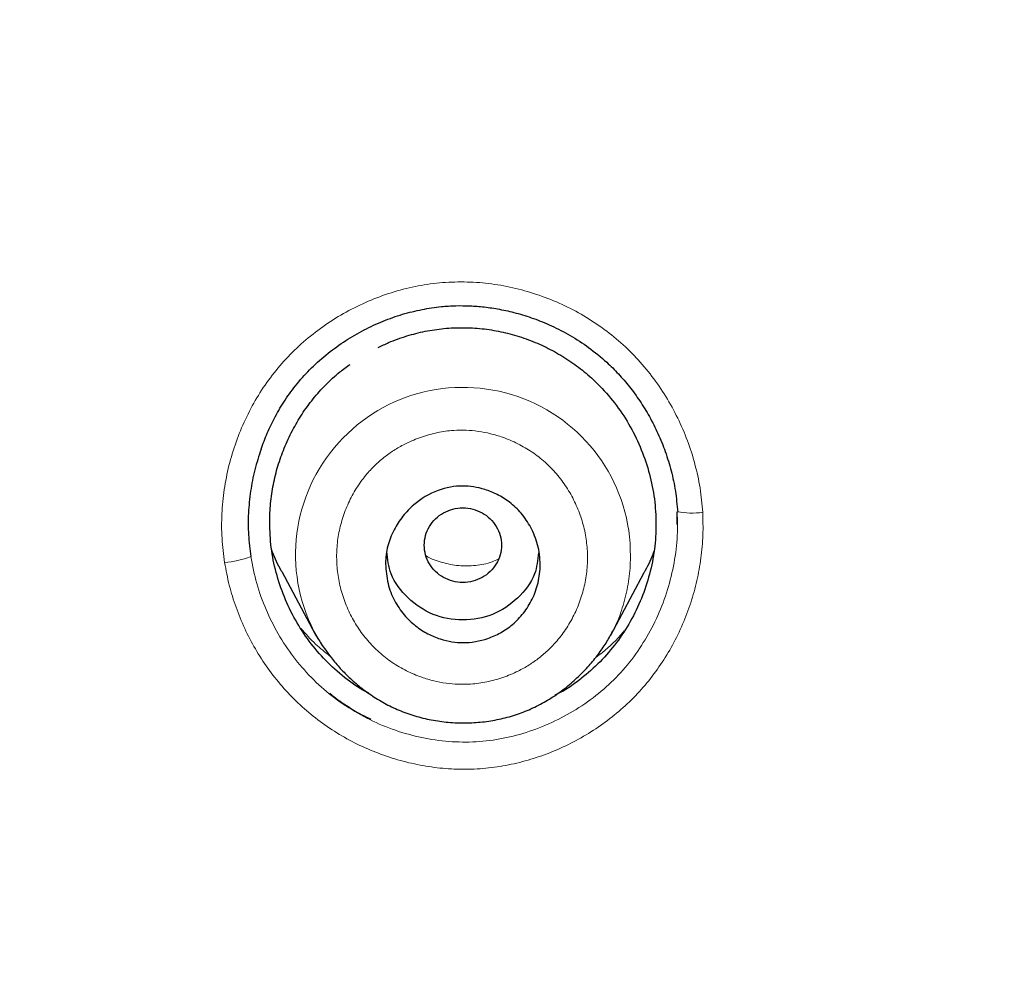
# Model space of a CAD drawing. Header units: millimetres. Extents: x 8 to 830, y 12 to 2106.
# Tile 373 of 624: x 450 to 462, y 1855 to 1866. Entities that reach past the tile are written whole.
import ezdxf

# ---------------------------------------------------------------- set-up
doc = ezdxf.new("R2010")
doc.units = ezdxf.units.MM

msp = doc.modelspace()

# ---------------------------------------------------------------- linework, layer by layer
at = {"color": 7, "linetype": 'Continuous', "lineweight": 30}
for p, q in [((457.881, 1860.035), (457.882, 1860.184)), ((457.881, 1860.035), (457.882, 1860.184)), ((453.279, 1859.487), (453.667, 1858.759)), ((457.108, 1858.747), (457.492, 1859.467))]:
    msp.add_line(p, q, dxfattribs=at)
at = {"color": 8, "linetype": 'Continuous', "lineweight": 0}
for centre, radius, start, end in [((455.388, 1859.683), 1.949, 3.8632, 211.5935), ((458.05, 1861.108), 0.94, 259.7008, 277.8508), ((452.509, 1860.723), 1.137, 275.2359, 291.0661)]:
    msp.add_arc(centre, radius, start, end, dxfattribs=at)
at = {"color": 7, "linetype": 'Continuous', "lineweight": 30}
for points, knots in [([(510.735, 1777.283), (511.196, 1778.511), (512.114, 1780.956), (513.098, 1784.726), (513.872, 1788.507), (514.456, 1792.3), (514.943, 1796.485), (515.298, 1801.065), (515.507, 1806.03), (515.602, 1811.577), (515.593, 1817.706), (515.581, 1824.436), (515.477, 1831.185), (515.158, 1837.963), (514.614, 1843.619), (513.944, 1848.142), (513.279, 1851.54), (512.399, 1854.924), (511.244, 1858.268), (509.826, 1861.345), (508.149, 1864.109), (506.256, 1866.524), (504.046, 1868.669), (501.607, 1870.523), (499.025, 1872.121), (495.903, 1873.724), (492.217, 1875.246), (487.967, 1876.614), (483.651, 1877.697), (479.286, 1878.524), (474.885, 1879.093), (470.474, 1879.417), (466.081, 1879.544), (461.71, 1879.555), (457.339, 1879.543), (452.947, 1879.415), (448.536, 1879.093), (444.134, 1878.525), (439.769, 1877.697), (435.453, 1876.616), (431.203, 1875.245), (427.517, 1873.725), (424.396, 1872.122), (421.813, 1870.525), (419.375, 1868.669), (417.164, 1866.525), (415.271, 1864.109), (413.594, 1861.345), (412.176, 1858.269), (411.021, 1854.924), (410.141, 1851.54), (409.476, 1848.142), (408.806, 1843.619), (408.262, 1837.963), (407.943, 1831.185), (407.839, 1824.437), (407.828, 1817.706), (407.817, 1811.126), (407.941, 1804.673), (408.288, 1798.348), (408.866, 1792.889), (409.585, 1788.305), (410.354, 1784.591), (411.329, 1780.89), (412.232, 1778.489), (412.686, 1777.283)], [0, 0, 0, 0, 0.01422, 0.028301, 0.042283, 0.056188, 0.070046, 0.088148, 0.106186, 0.124159, 0.148558, 0.172923, 0.197399, 0.221993, 0.24671, 0.259145, 0.27167, 0.284302, 0.297067, 0.309991, 0.320883, 0.3319, 0.342924, 0.353811, 0.364567, 0.375221, 0.391058, 0.40678, 0.422432, 0.438055, 0.453668, 0.469227, 0.484683, 0.500001, 0.515318, 0.530774, 0.546334, 0.561944, 0.577571, 0.59322, 0.608942, 0.624779, 0.635434, 0.646191, 0.657076, 0.668103, 0.679114, 0.690014, 0.702933, 0.7157, 0.728331, 0.740856, 0.753291, 0.778008, 0.802602, 0.827078, 0.851444, 0.875842, 0.898728, 0.921719, 0.944802, 0.958463, 0.9722, 0.986034, 1, 1, 1, 1]), ([(510.735, 1777.283), (511.196, 1778.511), (512.114, 1780.956), (513.098, 1784.726), (513.872, 1788.507), (514.456, 1792.3), (514.943, 1796.485), (515.298, 1801.065), (515.507, 1806.03), (515.602, 1811.577), (515.593, 1817.706), (515.581, 1824.436), (515.477, 1831.185), (515.158, 1837.963), (514.614, 1843.619), (513.944, 1848.142), (513.279, 1851.54), (512.399, 1854.924), (511.244, 1858.268), (509.826, 1861.345), (508.149, 1864.109), (506.256, 1866.524), (504.046, 1868.669), (501.607, 1870.523), (499.025, 1872.121), (495.903, 1873.724), (492.217, 1875.246), (487.967, 1876.614), (483.651, 1877.697), (479.286, 1878.524), (474.885, 1879.093), (470.474, 1879.417), (466.081, 1879.544), (461.71, 1879.555), (457.339, 1879.543), (452.947, 1879.415), (448.536, 1879.093), (444.134, 1878.525), (439.769, 1877.697), (435.453, 1876.616), (431.203, 1875.245), (427.517, 1873.725), (424.396, 1872.122), (421.813, 1870.525), (419.375, 1868.669), (417.164, 1866.525), (415.271, 1864.109), (413.594, 1861.345), (412.176, 1858.269), (411.021, 1854.924), (410.141, 1851.54), (409.476, 1848.142), (408.806, 1843.619), (408.262, 1837.963), (407.943, 1831.185), (407.839, 1824.437), (407.828, 1817.706), (407.817, 1811.126), (407.941, 1804.673), (408.288, 1798.348), (408.866, 1792.889), (409.585, 1788.305), (410.354, 1784.591), (411.329, 1780.89), (412.232, 1778.489), (412.686, 1777.283)], [0, 0, 0, 0, 0.01422, 0.028301, 0.042283, 0.056188, 0.070046, 0.088148, 0.106186, 0.124159, 0.148558, 0.172923, 0.197399, 0.221993, 0.24671, 0.259145, 0.27167, 0.284302, 0.297067, 0.309991, 0.320883, 0.3319, 0.342924, 0.353811, 0.364567, 0.375221, 0.391058, 0.40678, 0.422432, 0.438055, 0.453668, 0.469227, 0.484683, 0.500001, 0.515318, 0.530774, 0.546334, 0.561944, 0.577571, 0.59322, 0.608942, 0.624779, 0.635434, 0.646191, 0.657076, 0.668103, 0.679114, 0.690014, 0.702933, 0.7157, 0.728331, 0.740856, 0.753291, 0.778008, 0.802602, 0.827078, 0.851444, 0.875842, 0.898728, 0.921719, 0.944802, 0.958463, 0.9722, 0.986034, 1, 1, 1, 1]), ([(509.342, 1777.405), (509.718, 1778.392), (510.47, 1780.366), (511.332, 1783.407), (512.046, 1786.476), (512.617, 1789.571), (513.077, 1792.68), (513.51, 1796.392), (513.859, 1800.711), (514.082, 1805.632), (514.182, 1810.777), (514.188, 1816.142), (514.173, 1821.731), (514.115, 1827.323), (513.942, 1832.92), (513.588, 1838.517), (513.084, 1843.169), (512.519, 1846.875), (511.991, 1849.641), (511.334, 1852.386), (510.519, 1855.094), (509.512, 1857.746), (508.383, 1860.098), (507.165, 1862.141), (505.916, 1863.888), (504.502, 1865.514), (502.758, 1867.162), (500.656, 1868.771), (498.205, 1870.302), (495.467, 1871.725), (492.454, 1873.021), (489.178, 1874.177), (485.839, 1875.143), (482.453, 1875.939), (478.747, 1876.63), (474.722, 1877.159), (470.387, 1877.487), (466.047, 1877.618), (461.711, 1877.632), (457.374, 1877.617), (453.033, 1877.484), (448.697, 1877.159), (444.672, 1876.63), (440.967, 1875.94), (437.582, 1875.144), (434.243, 1874.177), (430.966, 1873.02), (427.952, 1871.725), (425.215, 1870.302), (422.765, 1868.771), (420.664, 1867.161), (418.919, 1865.515), (417.506, 1863.888), (416.255, 1862.141), (415.039, 1860.097), (413.909, 1857.746), (412.902, 1855.094), (412.087, 1852.386), (411.43, 1849.642), (410.902, 1846.875), (410.337, 1843.17), (409.833, 1838.517), (409.479, 1832.921), (409.306, 1827.324), (409.248, 1821.731), (409.233, 1816.142), (409.239, 1810.852), (409.333, 1805.856), (409.537, 1801.159), (409.896, 1796.466), (410.376, 1792.367), (410.925, 1788.863), (411.488, 1785.949), (412.182, 1783.059), (413.011, 1780.196), (413.722, 1778.336), (414.078, 1777.405)], [0, 0, 0, 0, 0.011709, 0.0234, 0.035079, 0.046745, 0.058401, 0.070053, 0.08835, 0.106637, 0.124908, 0.145647, 0.166375, 0.187119, 0.207887, 0.228673, 0.249479, 0.259892, 0.270315, 0.28075, 0.291198, 0.301658, 0.31213, 0.319994, 0.327864, 0.335737, 0.343609, 0.354092, 0.364563, 0.37502, 0.38755, 0.400066, 0.41258, 0.425091, 0.437599, 0.45323, 0.468841, 0.484431, 0.499999, 0.515569, 0.531166, 0.546782, 0.562408, 0.574915, 0.587424, 0.599934, 0.612454, 0.624987, 0.635443, 0.645912, 0.656393, 0.664263, 0.672136, 0.680006, 0.687871, 0.698343, 0.708803, 0.71925, 0.729685, 0.740108, 0.750521, 0.771326, 0.792113, 0.81288, 0.833624, 0.854353, 0.875091, 0.892532, 0.909986, 0.927451, 0.944927, 0.955919, 0.966921, 0.977933, 0.988958, 1, 1, 1, 1]), ([(509.342, 1777.405), (509.718, 1778.392), (510.47, 1780.366), (511.332, 1783.407), (512.046, 1786.476), (512.617, 1789.571), (513.077, 1792.68), (513.51, 1796.392), (513.859, 1800.711), (514.082, 1805.632), (514.182, 1810.777), (514.188, 1816.142), (514.173, 1821.731), (514.115, 1827.323), (513.942, 1832.92), (513.588, 1838.517), (513.084, 1843.169), (512.519, 1846.875), (511.991, 1849.641), (511.334, 1852.386), (510.519, 1855.094), (509.512, 1857.746), (508.383, 1860.098), (507.165, 1862.141), (505.916, 1863.888), (504.502, 1865.514), (502.758, 1867.162), (500.656, 1868.771), (498.205, 1870.302), (495.467, 1871.725), (492.454, 1873.021), (489.178, 1874.177), (485.839, 1875.143), (482.453, 1875.939), (478.747, 1876.63), (474.722, 1877.159), (470.387, 1877.487), (466.047, 1877.618), (461.711, 1877.632), (457.374, 1877.617), (453.033, 1877.484), (448.697, 1877.159), (444.672, 1876.63), (440.967, 1875.94), (437.582, 1875.144), (434.243, 1874.177), (430.966, 1873.02), (427.952, 1871.725), (425.215, 1870.302), (422.765, 1868.771), (420.664, 1867.161), (418.919, 1865.515), (417.506, 1863.888), (416.255, 1862.141), (415.039, 1860.097), (413.909, 1857.746), (412.902, 1855.094), (412.087, 1852.386), (411.43, 1849.642), (410.902, 1846.875), (410.337, 1843.17), (409.833, 1838.517), (409.479, 1832.921), (409.306, 1827.324), (409.248, 1821.731), (409.233, 1816.142), (409.239, 1810.852), (409.333, 1805.856), (409.537, 1801.159), (409.896, 1796.466), (410.376, 1792.367), (410.925, 1788.863), (411.488, 1785.949), (412.182, 1783.059), (413.011, 1780.196), (413.722, 1778.336), (414.078, 1777.405)], [0, 0, 0, 0, 0.011709, 0.0234, 0.035079, 0.046745, 0.058401, 0.070053, 0.08835, 0.106637, 0.124908, 0.145647, 0.166375, 0.187119, 0.207887, 0.228673, 0.249479, 0.259892, 0.270315, 0.28075, 0.291198, 0.301658, 0.31213, 0.319994, 0.327864, 0.335737, 0.343609, 0.354092, 0.364563, 0.37502, 0.38755, 0.400066, 0.41258, 0.425091, 0.437599, 0.45323, 0.468841, 0.484431, 0.499999, 0.515569, 0.531166, 0.546782, 0.562408, 0.574915, 0.587424, 0.599934, 0.612454, 0.624987, 0.635443, 0.645912, 0.656393, 0.664263, 0.672136, 0.680006, 0.687871, 0.698343, 0.708803, 0.71925, 0.729685, 0.740108, 0.750521, 0.771326, 0.792113, 0.81288, 0.833624, 0.854353, 0.875091, 0.892532, 0.909986, 0.927451, 0.944927, 0.955919, 0.966921, 0.977933, 0.988958, 1, 1, 1, 1]), ([(461.71, 1876.725), (459.784, 1876.719), (455.935, 1876.707), (450.167, 1876.421), (444.906, 1875.774), (440.169, 1874.856), (435.962, 1873.771), (431.845, 1872.41), (428.301, 1870.9), (425.325, 1869.325), (422.897, 1867.771), (420.637, 1865.993), (418.61, 1863.96), (416.866, 1861.693), (415.304, 1859.086), (413.966, 1856.162), (412.868, 1852.965), (412.03, 1849.723), (411.394, 1846.461), (410.755, 1842.089), (410.234, 1836.589), (409.939, 1829.959), (409.858, 1823.313), (409.862, 1816.661), (409.876, 1810.844), (409.989, 1805.861), (410.175, 1801.713), (410.481, 1797.567), (410.938, 1793.43), (411.563, 1789.313), (412.42, 1785.241), (413.517, 1781.214), (414.571, 1778.631), (415.1, 1777.336)], [0, 0, 0, 0, 0.041855, 0.08362, 0.125415, 0.156959, 0.188537, 0.219976, 0.251431, 0.272568, 0.293656, 0.314639, 0.33578, 0.356911, 0.377922, 0.403277, 0.42848, 0.45338, 0.478142, 0.502858, 0.552306, 0.601886, 0.651609, 0.701376, 0.751127, 0.782208, 0.813287, 0.844384, 0.875537, 0.906709, 0.937788, 0.968814, 1, 1, 1, 1]), ([(461.71, 1876.622), (459.773, 1876.616), (455.903, 1876.604), (450.104, 1876.313), (444.815, 1875.656), (440.054, 1874.726), (435.827, 1873.625), (431.692, 1872.245), (428.137, 1870.71), (425.155, 1869.108), (422.728, 1867.526), (420.475, 1865.714), (418.469, 1863.641), (416.75, 1861.337), (415.217, 1858.695), (413.911, 1855.743), (412.846, 1852.527), (412.036, 1849.278), (411.423, 1846.017), (410.808, 1841.657), (410.309, 1836.18), (410.03, 1829.586), (409.958, 1822.982), (409.961, 1816.372), (409.978, 1810.591), (410.096, 1805.639), (410.286, 1801.52), (410.596, 1797.409), (411.054, 1793.307), (411.681, 1789.219), (412.539, 1785.169), (413.635, 1781.17), (414.685, 1778.609), (415.209, 1777.329)], [0, 0, 0, 0, 0.042133, 0.084172, 0.12624, 0.157991, 0.189772, 0.221412, 0.253078, 0.274358, 0.295572, 0.316692, 0.337987, 0.359238, 0.380387, 0.405921, 0.431187, 0.456106, 0.480854, 0.505526, 0.554819, 0.604169, 0.653612, 0.70311, 0.752631, 0.783561, 0.81446, 0.845339, 0.876228, 0.907207, 0.938215, 0.96912, 1, 1, 1, 1]), ([(453.037, 1860.912), (453.06, 1860.975), (453.108, 1861.104), (453.202, 1861.295), (453.316, 1861.489), (453.457, 1861.68), (453.624, 1861.863), (453.814, 1862.031), (454.019, 1862.179), (454.234, 1862.304), (454.456, 1862.406), (454.682, 1862.486), (454.909, 1862.542), (455.116, 1862.573), (455.303, 1862.585), (455.47, 1862.583), (455.64, 1862.57), (455.819, 1862.543), (456.011, 1862.499), (456.214, 1862.436), (456.425, 1862.35), (456.641, 1862.238), (456.857, 1862.097), (457.044, 1861.945), (457.2, 1861.789), (457.329, 1861.639), (457.45, 1861.473), (457.561, 1861.291), (457.661, 1861.094), (457.746, 1860.883), (457.815, 1860.659), (457.865, 1860.423), (457.879, 1860.261), (457.887, 1860.179)], [0, 0, 0, 0, 0.0295396, 0.0607007, 0.0934706, 0.1278607, 0.1640145, 0.2012936, 0.2380285, 0.2741, 0.3094546, 0.3440468, 0.3778483, 0.4108553, 0.4351428, 0.4590715, 0.4831187, 0.5092507, 0.5376851, 0.5684086, 0.6013899, 0.6365789, 0.6739134, 0.7133485, 0.7409427, 0.769647, 0.7994629, 0.8303758, 0.8623553, 0.8953578, 0.9293316, 0.9642253, 1, 1, 1, 1]), ([(453.037, 1860.912), (453.06, 1860.975), (453.108, 1861.104), (453.202, 1861.295), (453.316, 1861.489), (453.457, 1861.68), (453.624, 1861.863), (453.814, 1862.031), (454.019, 1862.179), (454.234, 1862.304), (454.456, 1862.406), (454.682, 1862.486), (454.909, 1862.542), (455.116, 1862.573), (455.303, 1862.585), (455.47, 1862.583), (455.64, 1862.57), (455.819, 1862.543), (456.011, 1862.499), (456.214, 1862.436), (456.425, 1862.35), (456.641, 1862.238), (456.857, 1862.097), (457.044, 1861.945), (457.2, 1861.789), (457.329, 1861.639), (457.45, 1861.473), (457.561, 1861.291), (457.661, 1861.094), (457.746, 1860.883), (457.815, 1860.659), (457.865, 1860.423), (457.879, 1860.261), (457.887, 1860.179)], [0, 0, 0, 0, 0.0295396, 0.0607007, 0.0934706, 0.1278607, 0.1640145, 0.2012936, 0.2380285, 0.2741, 0.3094546, 0.3440468, 0.3778483, 0.4108553, 0.4351428, 0.4590715, 0.4831187, 0.5092507, 0.5376851, 0.5684086, 0.6013899, 0.6365789, 0.6739134, 0.7133485, 0.7409427, 0.769647, 0.7994629, 0.8303758, 0.8623553, 0.8953578, 0.9293316, 0.9642253, 1, 1, 1, 1]), ([(454.401, 1862.096), (454.442, 1862.116), (454.549, 1862.169), (454.732, 1862.233), (454.948, 1862.289), (455.167, 1862.321), (455.388, 1862.331), (455.61, 1862.319), (455.828, 1862.284), (456.044, 1862.227), (456.254, 1862.149), (456.455, 1862.051), (456.645, 1861.934), (456.823, 1861.799), (457.003, 1861.631), (457.179, 1861.425), (457.341, 1861.176), (457.469, 1860.907), (457.564, 1860.625), (457.622, 1860.334), (457.64, 1860.04), (457.622, 1859.745), (457.565, 1859.455), (457.47, 1859.172), (457.342, 1858.904), (457.18, 1858.656), (456.988, 1858.432), (456.767, 1858.237), (456.588, 1858.108), (456.479, 1858.056), (456.458, 1858.046)], [0, 0, 0, 0, 0.019141, 0.051245, 0.082849, 0.114281, 0.145875, 0.177369, 0.20877, 0.24042, 0.272648, 0.304279, 0.335969, 0.367842, 0.399356, 0.441415, 0.483414, 0.526063, 0.568717, 0.610719, 0.652763, 0.694886, 0.736881, 0.77945, 0.822152, 0.864129, 0.906113, 0.948161, 0.990141, 1, 1, 1, 1]), ([(454.401, 1862.096), (454.442, 1862.116), (454.549, 1862.169), (454.732, 1862.233), (454.948, 1862.289), (455.167, 1862.321), (455.388, 1862.331), (455.61, 1862.319), (455.828, 1862.284), (456.044, 1862.227), (456.254, 1862.149), (456.455, 1862.051), (456.645, 1861.934), (456.823, 1861.799), (457.003, 1861.631), (457.179, 1861.425), (457.341, 1861.176), (457.469, 1860.907), (457.564, 1860.625), (457.622, 1860.334), (457.64, 1860.04), (457.622, 1859.745), (457.565, 1859.455), (457.47, 1859.172), (457.342, 1858.904), (457.18, 1858.656), (456.988, 1858.432), (456.767, 1858.237), (456.588, 1858.108), (456.479, 1858.056), (456.458, 1858.046)], [0, 0, 0, 0, 0.019141, 0.051245, 0.082849, 0.114281, 0.145875, 0.177369, 0.20877, 0.24042, 0.272648, 0.304279, 0.335969, 0.367842, 0.399356, 0.441415, 0.483414, 0.526063, 0.568717, 0.610719, 0.652763, 0.694886, 0.736881, 0.77945, 0.822152, 0.864129, 0.906113, 0.948161, 0.990141, 1, 1, 1, 1]), ([(453.138, 1860.06), (453.14, 1860.133), (453.144, 1860.281), (453.178, 1860.501), (453.231, 1860.717), (453.305, 1860.927), (453.399, 1861.129), (453.511, 1861.321), (453.641, 1861.5), (453.789, 1861.664), (453.933, 1861.799), (454.033, 1861.871), (454.073, 1861.9)], [0, 0, 0, 0, 0.102935, 0.206896, 0.310462, 0.413554, 0.518866, 0.622255, 0.724697, 0.827191, 0.930614, 1, 1, 1, 1]), ([(453.138, 1860.06), (453.14, 1860.133), (453.144, 1860.281), (453.178, 1860.501), (453.231, 1860.717), (453.305, 1860.927), (453.399, 1861.129), (453.511, 1861.321), (453.641, 1861.5), (453.789, 1861.664), (453.933, 1861.799), (454.033, 1861.871), (454.073, 1861.9)], [0, 0, 0, 0, 0.102935, 0.206896, 0.310462, 0.413554, 0.518866, 0.622255, 0.724697, 0.827191, 0.930614, 1, 1, 1, 1]), ([(453.037, 1860.913), (453.012, 1860.833), (452.96, 1860.673), (452.912, 1860.423), (452.887, 1860.169), (452.886, 1859.914), (452.907, 1859.746), (452.918, 1859.662)], [0, 0, 0, 0, 0.198057, 0.399197, 0.600021, 0.80031, 1, 1, 1, 1]), ([(453.037, 1860.913), (453.012, 1860.833), (452.96, 1860.673), (452.912, 1860.423), (452.887, 1860.169), (452.886, 1859.914), (452.907, 1859.746), (452.918, 1859.662)], [0, 0, 0, 0, 0.198057, 0.399197, 0.600021, 0.80031, 1, 1, 1, 1]), ([(454.486, 1859.576), (454.488, 1859.612), (454.49, 1859.682), (454.518, 1859.817), (454.578, 1859.973), (454.683, 1860.133), (454.846, 1860.303), (455.08, 1860.445), (455.331, 1860.491), (455.515, 1860.476), (455.65, 1860.444), (455.793, 1860.386), (455.938, 1860.295), (456.073, 1860.166), (456.186, 1859.999), (456.266, 1859.796), (456.291, 1859.61), (456.282, 1859.461), (456.258, 1859.325), (456.202, 1859.166), (456.099, 1859.002), (455.972, 1858.869), (455.829, 1858.771), (455.638, 1858.685), (455.442, 1858.652), (455.255, 1858.667), (455.117, 1858.7), (454.973, 1858.76), (454.829, 1858.853), (454.695, 1858.982), (454.584, 1859.149), (454.503, 1859.351), (454.492, 1859.499), (454.486, 1859.576)], [0, 0, 0, 0, 0.018935, 0.037307, 0.072889, 0.106653, 0.138555, 0.196888, 0.248411, 0.270034, 0.294433, 0.321592, 0.351423, 0.384133, 0.419478, 0.457744, 0.498802, 0.517806, 0.536456, 0.572279, 0.606357, 0.638428, 0.668874, 0.697486, 0.749212, 0.771516, 0.796264, 0.823749, 0.853705, 0.886305, 0.921549, 0.959333, 1, 1, 1, 1]), ([(454.936, 1859.794), (454.939, 1859.756), (454.946, 1859.68), (454.993, 1859.574), (455.064, 1859.483), (455.159, 1859.413), (455.269, 1859.37), (455.386, 1859.354), (455.504, 1859.37), (455.614, 1859.413), (455.708, 1859.483), (455.78, 1859.574), (455.826, 1859.68), (455.842, 1859.794), (455.826, 1859.908), (455.78, 1860.013), (455.708, 1860.105), (455.614, 1860.174), (455.504, 1860.218), (455.386, 1860.234), (455.269, 1860.218), (455.159, 1860.174), (455.064, 1860.105), (454.993, 1860.013), (454.946, 1859.908), (454.939, 1859.832), (454.936, 1859.794)], [0, 0, 0, 0, 0.041659, 0.083341, 0.125, 0.166659, 0.208341, 0.25, 0.291659, 0.333341, 0.375, 0.416659, 0.458341, 0.5, 0.541659, 0.583341, 0.625, 0.666659, 0.708341, 0.75, 0.791659, 0.833341, 0.875, 0.916659, 0.958341, 1, 1, 1, 1]), ([(454.297, 1858.066), (454.283, 1858.073), (454.18, 1858.124), (454.007, 1858.251), (453.786, 1858.447), (453.594, 1858.672), (453.432, 1858.921), (453.303, 1859.19), (453.208, 1859.473), (453.149, 1859.765), (453.141, 1859.961), (453.138, 1860.06)], [0, 0, 0, 0, 0.020292, 0.142061, 0.26402, 0.386114, 0.507897, 0.631449, 0.755552, 0.877711, 1, 1, 1, 1]), ([(454.297, 1858.066), (454.283, 1858.073), (454.18, 1858.124), (454.007, 1858.251), (453.786, 1858.447), (453.594, 1858.672), (453.432, 1858.921), (453.303, 1859.19), (453.208, 1859.473), (453.149, 1859.765), (453.141, 1859.961), (453.138, 1860.06)], [0, 0, 0, 0, 0.020292, 0.142061, 0.26402, 0.386114, 0.507897, 0.631449, 0.755552, 0.877711, 1, 1, 1, 1]), ([(453.279, 1859.487), (453.277, 1859.49), (453.235, 1859.562), (453.195, 1859.648), (453.165, 1859.733), (453.161, 1859.742)], [0, 0, 0, 0, 0.041154, 0.892935, 1, 1, 1, 1]), ([(456.268, 1859.703), (456.259, 1859.62), (456.235, 1859.423), (456.034, 1859.165), (455.742, 1858.964), (455.385, 1858.904), (455.029, 1858.965), (454.737, 1859.166), (454.535, 1859.429), (454.511, 1859.632), (454.501, 1859.721)], [0, 0, 0, 0, 0.097254, 0.230592, 0.36383, 0.496746, 0.63012, 0.762987, 0.896311, 1, 1, 1, 1]), ([(457.611, 1859.726), (457.61, 1859.722), (457.583, 1859.644), (457.543, 1859.557), (457.498, 1859.478), (457.491, 1859.468)], [0, 0, 0, 0, 0.042109, 0.872147, 1, 1, 1, 1]), ([(453.665, 1858.765), (453.675, 1858.747), (453.696, 1858.709), (453.74, 1858.643), (453.793, 1858.565), (453.866, 1858.468), (453.96, 1858.356), (454.078, 1858.237), (454.21, 1858.125), (454.356, 1858.021), (454.515, 1857.929), (454.689, 1857.851), (454.874, 1857.79), (455.068, 1857.747), (455.267, 1857.725), (455.466, 1857.722), (455.663, 1857.738), (455.857, 1857.775), (456.045, 1857.83), (456.225, 1857.905), (456.396, 1857.999), (456.554, 1858.108), (456.698, 1858.229), (456.826, 1858.356), (456.937, 1858.486), (457.033, 1858.618), (457.086, 1858.71), (457.111, 1858.754)], [0, 0, 0, 0, 0.016354, 0.035311, 0.057425, 0.083105, 0.121387, 0.161053, 0.202009, 0.244243, 0.287756, 0.332581, 0.378787, 0.425897, 0.473001, 0.520002, 0.56681, 0.613341, 0.65954, 0.705471, 0.751477, 0.797463, 0.841953, 0.884454, 0.924957, 0.963468, 1, 1, 1, 1]), ([(453.838, 1858.07), (453.846, 1858.063), (453.914, 1858.003), (454.057, 1857.909), (454.209, 1857.815), (454.3, 1857.776), (454.317, 1857.768)], [0, 0, 0, 0, 0.056189, 0.479327, 0.898868, 1, 1, 1, 1]), ([(453.838, 1858.07), (453.846, 1858.063), (453.914, 1858.003), (454.057, 1857.909), (454.209, 1857.815), (454.3, 1857.776), (454.317, 1857.768)], [0, 0, 0, 0, 0.056189, 0.479327, 0.898868, 1, 1, 1, 1])]:
    msp.add_open_spline(points, degree=3, knots=knots, dxfattribs=at)
at = {"color": 8, "linetype": 'Continuous', "lineweight": 0}
for points, knots in [([(414.698, 1777.363), (414.225, 1778.522), (413.283, 1780.831), (412.261, 1784.414), (411.439, 1788.029), (410.814, 1791.683), (410.284, 1795.749), (409.884, 1800.234), (409.629, 1805.133), (409.493, 1810.65), (409.478, 1816.772), (409.475, 1823.494), (409.563, 1830.215), (409.877, 1836.934), (410.427, 1842.524), (411.106, 1846.98), (411.786, 1850.307), (412.674, 1853.585), (413.826, 1856.787), (415.22, 1859.697), (416.84, 1862.278), (418.635, 1864.516), (420.7, 1866.524), (422.996, 1868.281), (425.45, 1869.815), (428.451, 1871.372), (432.019, 1872.866), (436.141, 1874.209), (440.318, 1875.272), (445, 1876.168), (450.212, 1876.803), (455.95, 1877.088), (459.787, 1877.1), (461.71, 1877.106)], [0, 0, 0, 0, 0.027811, 0.055398, 0.082938, 0.110516, 0.138178, 0.174576, 0.211159, 0.247876, 0.297974, 0.34805, 0.398105, 0.448142, 0.498248, 0.523439, 0.548708, 0.573938, 0.599093, 0.624359, 0.645457, 0.666462, 0.68755, 0.708668, 0.729707, 0.750736, 0.78232, 0.813743, 0.844809, 0.875739, 0.916964, 0.958374, 1, 1, 1, 1]), ([(461.71, 1876.056), (460.287, 1876.052), (457.443, 1876.044), (453.183, 1875.919), (448.938, 1875.601), (444.998, 1875.087), (441.364, 1874.414), (438.035, 1873.629), (434.751, 1872.681), (431.534, 1871.547), (428.579, 1870.272), (425.894, 1868.872), (423.494, 1867.363), (421.261, 1865.638), (419.251, 1863.665), (417.517, 1861.447), (416.057, 1859.045), (414.855, 1856.514), (413.876, 1853.897), (413.089, 1851.223), (412.457, 1848.517), (411.956, 1845.793), (411.43, 1842.125), (410.969, 1837.501), (410.66, 1831.925), (410.527, 1826.343), (410.502, 1820.765), (410.502, 1815.225), (410.533, 1809.721), (410.68, 1804.249), (411.007, 1798.781), (411.504, 1794.045), (412.106, 1790.048), (412.736, 1786.79), (413.535, 1783.568), (414.51, 1780.377), (415.385, 1778.32), (415.824, 1777.288)], [0, 0, 0, 0, 0.031153, 0.062241, 0.093264, 0.124292, 0.149214, 0.174231, 0.199272, 0.224213, 0.249143, 0.270053, 0.290969, 0.311752, 0.332508, 0.353493, 0.374457, 0.395355, 0.4163, 0.437235, 0.458081, 0.478875, 0.499661, 0.541623, 0.583663, 0.625704, 0.667702, 0.709692, 0.750932, 0.792205, 0.833511, 0.874862, 0.899904, 0.924876, 0.94982, 0.974812, 1, 1, 1, 1]), ([(461.71, 1876.056), (460.287, 1876.052), (457.443, 1876.044), (453.183, 1875.919), (448.938, 1875.601), (444.998, 1875.087), (441.364, 1874.414), (438.035, 1873.629), (434.751, 1872.681), (431.534, 1871.547), (428.579, 1870.272), (425.894, 1868.872), (423.494, 1867.363), (421.261, 1865.638), (419.251, 1863.665), (417.517, 1861.447), (416.057, 1859.045), (414.855, 1856.514), (413.876, 1853.897), (413.089, 1851.223), (412.457, 1848.517), (411.956, 1845.793), (411.43, 1842.125), (410.969, 1837.501), (410.66, 1831.925), (410.527, 1826.343), (410.502, 1820.765), (410.502, 1815.225), (410.533, 1809.721), (410.68, 1804.249), (411.007, 1798.781), (411.504, 1794.045), (412.106, 1790.048), (412.736, 1786.79), (413.535, 1783.568), (414.51, 1780.377), (415.385, 1778.32), (415.824, 1777.288)], [0, 0, 0, 0, 0.031153, 0.062241, 0.093264, 0.124292, 0.149214, 0.174231, 0.199272, 0.224213, 0.249143, 0.270053, 0.290969, 0.311752, 0.332508, 0.353493, 0.374457, 0.395355, 0.4163, 0.437235, 0.458081, 0.478875, 0.499661, 0.541623, 0.583663, 0.625704, 0.667702, 0.709692, 0.750932, 0.792205, 0.833511, 0.874862, 0.899904, 0.924876, 0.94982, 0.974812, 1, 1, 1, 1]), ([(452.613, 1859.591), (452.601, 1859.685), (452.577, 1859.874), (452.578, 1860.159), (452.605, 1860.443), (452.66, 1860.722), (452.742, 1860.996), (452.851, 1861.259), (452.984, 1861.511), (453.142, 1861.748), (453.325, 1861.967), (453.53, 1862.165), (453.754, 1862.342), (453.996, 1862.496), (454.251, 1862.625), (454.519, 1862.728), (454.795, 1862.804), (455.078, 1862.85), (455.365, 1862.865), (455.651, 1862.85), (455.933, 1862.805), (456.21, 1862.731), (456.478, 1862.631), (456.735, 1862.505), (456.977, 1862.353), (457.202, 1862.179), (457.407, 1861.981), (457.591, 1861.763), (457.753, 1861.527), (457.891, 1861.276), (458.005, 1861.013), (458.091, 1860.74), (458.153, 1860.461), (458.17, 1860.272), (458.178, 1860.177)], [0, 0, 0, 0, 0.031211, 0.062428, 0.093667, 0.124921, 0.156176, 0.187413, 0.218621, 0.249805, 0.280989, 0.312206, 0.343469, 0.374773, 0.406097, 0.437423, 0.468743, 0.500066, 0.531361, 0.562618, 0.593873, 0.625133, 0.656386, 0.687609, 0.718784, 0.749903, 0.781026, 0.812226, 0.843503, 0.874835, 0.906186, 0.937515, 0.968791, 1, 1, 1, 1]), ([(452.613, 1859.591), (452.601, 1859.685), (452.577, 1859.874), (452.578, 1860.159), (452.605, 1860.443), (452.66, 1860.722), (452.742, 1860.996), (452.851, 1861.259), (452.984, 1861.511), (453.142, 1861.748), (453.325, 1861.967), (453.53, 1862.165), (453.754, 1862.342), (453.996, 1862.496), (454.251, 1862.625), (454.519, 1862.728), (454.795, 1862.804), (455.078, 1862.85), (455.365, 1862.865), (455.651, 1862.85), (455.933, 1862.805), (456.21, 1862.731), (456.478, 1862.631), (456.735, 1862.505), (456.977, 1862.353), (457.202, 1862.179), (457.407, 1861.981), (457.591, 1861.763), (457.753, 1861.527), (457.891, 1861.276), (458.005, 1861.013), (458.091, 1860.74), (458.153, 1860.461), (458.17, 1860.272), (458.178, 1860.177)], [0, 0, 0, 0, 0.031211, 0.062428, 0.093667, 0.124921, 0.156176, 0.187413, 0.218621, 0.249805, 0.280989, 0.312206, 0.343469, 0.374773, 0.406097, 0.437423, 0.468743, 0.500066, 0.531361, 0.562618, 0.593873, 0.625133, 0.656386, 0.687609, 0.718784, 0.749903, 0.781026, 0.812226, 0.843503, 0.874835, 0.906186, 0.937515, 0.968791, 1, 1, 1, 1]), ([(456.835, 1859.746), (456.828, 1859.81), (456.814, 1859.937), (456.763, 1860.123), (456.69, 1860.303), (456.596, 1860.471), (456.48, 1860.626), (456.346, 1860.763), (456.194, 1860.881), (456.028, 1860.979), (455.864, 1861.048), (455.709, 1861.095), (455.567, 1861.122), (455.424, 1861.135), (455.264, 1861.133), (455.089, 1861.109), (454.903, 1861.057), (454.739, 1860.988), (454.598, 1860.91), (454.48, 1860.827), (454.371, 1860.734), (454.261, 1860.618), (454.156, 1860.477), (454.062, 1860.309), (453.99, 1860.13), (453.94, 1859.943), (453.916, 1859.752), (453.917, 1859.56), (453.942, 1859.37), (453.992, 1859.183), (454.065, 1859.004), (454.16, 1858.836), (454.275, 1858.681), (454.41, 1858.543), (454.562, 1858.425), (454.729, 1858.327), (454.893, 1858.258), (455.048, 1858.212), (455.19, 1858.184), (455.334, 1858.172), (455.493, 1858.174), (455.667, 1858.198), (455.854, 1858.249), (456.017, 1858.318), (456.158, 1858.397), (456.276, 1858.48), (456.385, 1858.574), (456.495, 1858.689), (456.6, 1858.831), (456.693, 1858.999), (456.765, 1859.178), (456.814, 1859.364), (456.84, 1859.555), (456.837, 1859.683), (456.835, 1859.746)], [0, 0, 0, 0, 0.02079, 0.041731, 0.062534, 0.08365, 0.104359, 0.125021, 0.145834, 0.166555, 0.187547, 0.203374, 0.218953, 0.234448, 0.250028, 0.270674, 0.291647, 0.3125, 0.328379, 0.343976, 0.359448, 0.374956, 0.395721, 0.416438, 0.437454, 0.458491, 0.479211, 0.499966, 0.520834, 0.541616, 0.562656, 0.583511, 0.604434, 0.625148, 0.645931, 0.666864, 0.687673, 0.703573, 0.719189, 0.734678, 0.750203, 0.770917, 0.791632, 0.812713, 0.828487, 0.84405, 0.85956, 0.875177, 0.895812, 0.916795, 0.93765, 0.958425, 0.97934, 1, 1, 1, 1]), ([(458.178, 1860.177), (458.181, 1860.088), (458.186, 1859.911), (458.161, 1859.644), (458.114, 1859.38), (458.042, 1859.122), (457.948, 1858.871), (457.831, 1858.629), (457.692, 1858.401), (457.532, 1858.187), (457.352, 1857.99), (457.152, 1857.812), (456.936, 1857.653), (456.706, 1857.515), (456.463, 1857.399), (456.211, 1857.306), (455.952, 1857.238), (455.687, 1857.195), (455.42, 1857.18), (455.153, 1857.191), (454.887, 1857.229), (454.626, 1857.291), (454.371, 1857.378), (454.125, 1857.489), (453.89, 1857.623), (453.669, 1857.778), (453.465, 1857.954), (453.279, 1858.149), (453.113, 1858.359), (452.968, 1858.584), (452.844, 1858.822), (452.743, 1859.07), (452.663, 1859.327), (452.63, 1859.503), (452.613, 1859.591)], [0, 0, 0, 0, 0.0310932, 0.0622909, 0.0935704, 0.1248934, 0.156215, 0.187492, 0.2186916, 0.2498004, 0.2809012, 0.3120817, 0.3433336, 0.37463, 0.4059343, 0.4372099, 0.4684292, 0.4995827, 0.5306948, 0.5618197, 0.5929912, 0.6242232, 0.6555169, 0.686869, 0.718279, 0.7497566, 0.7811731, 0.8124422, 0.8436343, 0.874803, 0.9059898, 0.9372293, 0.9685541, 1, 1, 1, 1]), ([(458.178, 1860.177), (458.181, 1860.088), (458.186, 1859.911), (458.161, 1859.644), (458.114, 1859.38), (458.042, 1859.122), (457.948, 1858.871), (457.831, 1858.629), (457.692, 1858.401), (457.532, 1858.187), (457.352, 1857.99), (457.152, 1857.812), (456.936, 1857.653), (456.706, 1857.515), (456.463, 1857.399), (456.211, 1857.306), (455.952, 1857.238), (455.687, 1857.195), (455.42, 1857.18), (455.153, 1857.191), (454.887, 1857.229), (454.626, 1857.291), (454.371, 1857.378), (454.125, 1857.489), (453.89, 1857.623), (453.669, 1857.778), (453.465, 1857.954), (453.279, 1858.149), (453.113, 1858.359), (452.968, 1858.584), (452.844, 1858.822), (452.743, 1859.07), (452.663, 1859.327), (452.63, 1859.503), (452.613, 1859.591)], [0, 0, 0, 0, 0.0310932, 0.0622909, 0.0935704, 0.1248934, 0.156215, 0.187492, 0.2186916, 0.2498004, 0.2809012, 0.3120817, 0.3433336, 0.37463, 0.4059343, 0.4372099, 0.4684292, 0.4995827, 0.5306948, 0.5618197, 0.5929912, 0.6242232, 0.6555169, 0.686869, 0.718279, 0.7497566, 0.7811731, 0.8124422, 0.8436343, 0.874803, 0.9059898, 0.9372293, 0.9685541, 1, 1, 1, 1]), ([(452.918, 1859.662), (452.939, 1859.557), (452.98, 1859.346), (453.09, 1859.044), (453.232, 1858.757), (453.409, 1858.49), (453.619, 1858.248), (453.858, 1858.033), (454.124, 1857.852), (454.411, 1857.705), (454.713, 1857.596), (455.025, 1857.525), (455.342, 1857.495), (455.66, 1857.507), (455.973, 1857.564), (456.278, 1857.661), (456.569, 1857.795), (456.841, 1857.964), (457.09, 1858.166), (457.308, 1858.397), (457.493, 1858.656), (457.645, 1858.937), (457.762, 1859.236), (457.843, 1859.547), (457.888, 1859.865), (457.884, 1860.078), (457.882, 1860.184)], [0, 0, 0, 0, 0.042064, 0.083887, 0.125552, 0.167146, 0.208774, 0.250587, 0.292526, 0.334406, 0.37619, 0.417815, 0.459234, 0.500451, 0.541767, 0.583394, 0.625196, 0.666991, 0.708598, 0.749887, 0.791214, 0.832919, 0.87485, 0.916805, 0.958577, 1, 1, 1, 1]), ([(452.918, 1859.662), (452.939, 1859.557), (452.98, 1859.346), (453.09, 1859.044), (453.232, 1858.757), (453.409, 1858.49), (453.619, 1858.248), (453.858, 1858.033), (454.124, 1857.852), (454.411, 1857.705), (454.713, 1857.596), (455.025, 1857.525), (455.342, 1857.495), (455.66, 1857.507), (455.973, 1857.564), (456.278, 1857.661), (456.569, 1857.795), (456.841, 1857.964), (457.09, 1858.166), (457.308, 1858.397), (457.493, 1858.656), (457.645, 1858.937), (457.762, 1859.236), (457.843, 1859.547), (457.888, 1859.865), (457.884, 1860.078), (457.882, 1860.184)], [0, 0, 0, 0, 0.042064, 0.083887, 0.125552, 0.167146, 0.208774, 0.250587, 0.292526, 0.334406, 0.37619, 0.417815, 0.459234, 0.500451, 0.541767, 0.583394, 0.625196, 0.666991, 0.708598, 0.749887, 0.791214, 0.832919, 0.87485, 0.916805, 0.958577, 1, 1, 1, 1]), ([(457.333, 1859.814), (457.336, 1859.729), (457.341, 1859.56), (457.31, 1859.307), (457.247, 1859.062), (457.178, 1858.876), (457.121, 1858.779), (457.107, 1858.754)], [0, 0, 0, 0, 0.231475, 0.462517, 0.692803, 0.922472, 1, 1, 1, 1]), ([(455.799, 1859.63), (455.775, 1859.619), (455.691, 1859.581), (455.567, 1859.559), (455.436, 1859.55), (455.305, 1859.555), (455.145, 1859.59), (455.016, 1859.633), (454.958, 1859.67), (454.956, 1859.672)], [0, 0, 0, 0, 0.0906979, 0.3154296, 0.4277652, 0.540087, 0.7649392, 0.9902028, 1, 1, 1, 1]), ([(453.84, 1858.503), (453.783, 1858.548), (453.66, 1858.643), (453.558, 1858.76), (453.503, 1858.823)], [0, 0, 0, 0, 0.46605, 1, 1, 1, 1]), ([(453.84, 1858.503), (453.783, 1858.548), (453.66, 1858.643), (453.558, 1858.76), (453.503, 1858.823)], [0, 0, 0, 0, 0.46605, 1, 1, 1, 1]), ([(457.263, 1858.795), (457.258, 1858.789), (457.186, 1858.696), (457.074, 1858.592), (456.959, 1858.505), (456.933, 1858.485)], [0, 0, 0, 0, 0.05006, 0.781331, 1, 1, 1, 1]), ([(457.263, 1858.795), (457.258, 1858.789), (457.186, 1858.696), (457.074, 1858.592), (456.959, 1858.505), (456.933, 1858.485)], [0, 0, 0, 0, 0.05006, 0.781331, 1, 1, 1, 1])]:
    msp.add_open_spline(points, degree=3, knots=knots, dxfattribs=at)

doc.saveas('drawing.dxf')
